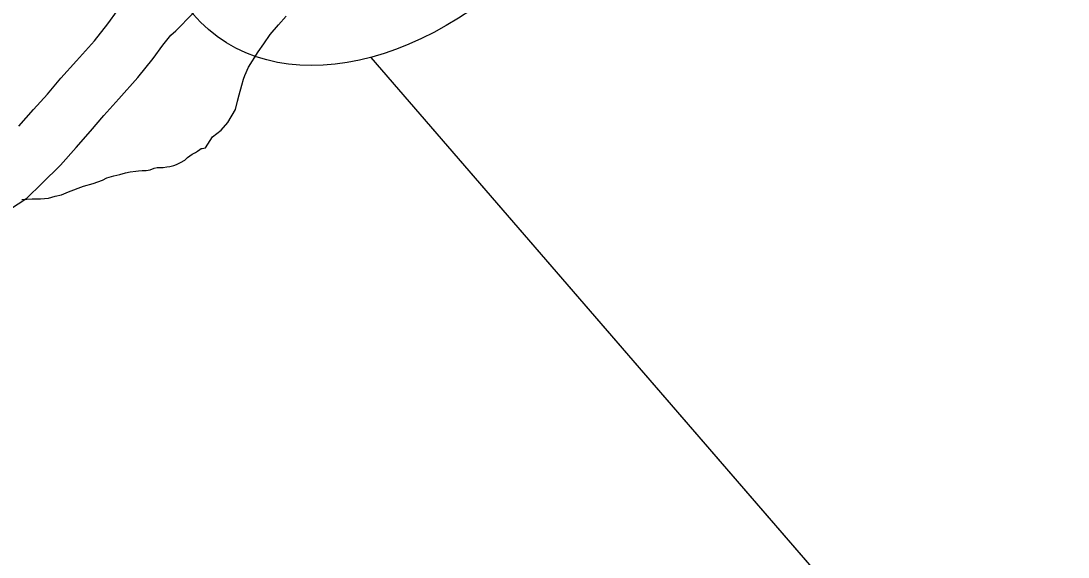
# Model space of a CAD drawing. Extents: x 0 to 3171, y 0 to 2059.
# Drawn here: x 357.4 to 467.8, y 1497.8 to 1554.4 of the extents above; entities that cross this region are included whole.
import ezdxf

# ---------------------------------------------------------------- set-up
doc = ezdxf.new("R2010")
doc.units = 0
for name, color, linetype in [('Default', 7, 'Continuous'), ('Level 10', 7, 'Continuous'), ('Level 8', 7, 'Continuous')]:
    doc.layers.add(name, color=color, linetype=linetype)

msp = doc.modelspace()

# ---------------------------------------------------------------- linework, layer by layer
at = {"layer": 'Default'}
for points in [[(394.26, 1550.58), (654.18, 1249.83), (956.48, 1249.83)], [(394.26, 1550.58), (601.24, 1311.08)]]:
    msp.add_lwpolyline(points, dxfattribs=at)
msp.add_circle((410.95, 1647.45), 386.47, dxfattribs=at)
msp.add_circle((410.95, 1647.45), 386.47, dxfattribs=at)
msp.add_ellipse((398.44, 1580.6), major_axis=(-20.37, -27.81), ratio=0.657861, dxfattribs=at)
msp.add_ellipse((398.44, 1580.6), major_axis=(-20.37, -27.81), ratio=0.657861, dxfattribs=at)
at = {"layer": 'Level 10'}
for points in [[(358.7, 1545.08), (360.17, 1546.72), (361.57, 1548.4), (363.21, 1550.22), (365.11, 1552.35), (366.54, 1554.13), (367.56, 1555.53), (368.85, 1557.15), (369.61, 1557.79), (371.25, 1559.46), (372.81, 1561), (373.64, 1561.87), (374.73, 1562.85)], [(358.7, 1545.08), (360.17, 1546.72), (361.57, 1548.4), (363.21, 1550.22), (365.11, 1552.35), (366.54, 1554.13), (367.56, 1555.53), (368.85, 1557.15), (369.61, 1557.79), (371.25, 1559.46), (372.81, 1561), (373.64, 1561.87), (374.73, 1562.85)], [(363.17, 1541.08), (364.71, 1542.8), (366.11, 1544.47), (367.67, 1546.21), (369.69, 1548.47), (371.31, 1550.48), (372.34, 1551.89), (373.17, 1552.95), (373.69, 1553.38), (375.5, 1555.22), (377.09, 1556.79), (377.82, 1557.56), (378.74, 1558.38)], [(363.17, 1541.08), (364.71, 1542.8), (366.11, 1544.47), (367.67, 1546.21), (369.69, 1548.47), (371.31, 1550.48), (372.34, 1551.89), (373.17, 1552.95), (373.69, 1553.38), (375.5, 1555.22), (377.09, 1556.79), (377.82, 1557.56), (378.74, 1558.38)], [(357.15, 1543.34), (358.7, 1545.08)], [(357.15, 1543.34), (358.7, 1545.08)], [(356.14, 1534.53), (357.97, 1535.74), (359.57, 1537.27), (361.52, 1539.23), (363.17, 1541.09)], [(356.14, 1534.53), (357.97, 1535.74), (359.57, 1537.27), (361.52, 1539.23), (363.17, 1541.09)]]:
    msp.add_lwpolyline(points, dxfattribs=at)
at = {"layer": 'Level 8'}
for points in [[(376.84, 1541.05), (377.57, 1542.19), (378.47, 1542.89), (379.2, 1543.73), (379.98, 1545.09), (380.21, 1545.96), (380.37, 1546.62), (380.65, 1547.66), (380.83, 1548.3), (380.99, 1548.68), (381.36, 1549.54), (382.4, 1551.16), (382.98, 1552.02), (383.65, 1553.01), (384.53, 1554.01), (385.34, 1554.95)], [(376.84, 1541.05), (377.57, 1542.19), (378.47, 1542.89), (379.2, 1543.73), (379.98, 1545.09), (380.21, 1545.96), (380.37, 1546.62), (380.65, 1547.66), (380.83, 1548.3), (380.99, 1548.68), (381.36, 1549.54), (382.4, 1551.16), (382.98, 1552.02), (383.65, 1553.01), (384.53, 1554.01), (385.34, 1554.95)], [(357.46, 1535.6), (358.56, 1535.66), (359.44, 1535.66), (360.28, 1535.74), (360.96, 1535.93), (361.64, 1536.07), (362.39, 1536.39), (363.95, 1537.01), (364.97, 1537.28), (365.95, 1537.62), (366.43, 1537.88), (367.15, 1538.08), (367.79, 1538.24), (368.39, 1538.4), (368.89, 1538.51), (369.49, 1538.57), (369.77, 1538.61), (370.15, 1538.65), (370.57, 1538.65), (370.99, 1538.73), (371.4, 1538.89), (371.74, 1538.97), (372.38, 1538.98), (372.74, 1539.02), (373.06, 1539.06), (373.48, 1539.18), (373.76, 1539.28), (374.2, 1539.48), (374.64, 1539.74), (374.92, 1540.02), (375.42, 1540.36), (375.78, 1540.56), (376, 1540.7), (376.22, 1540.86), (376.38, 1540.96), (376.48, 1540.98), (376.84, 1541.05)], [(357.46, 1535.6), (358.56, 1535.66), (359.44, 1535.66), (360.28, 1535.74), (360.96, 1535.93), (361.64, 1536.07), (362.39, 1536.39), (363.95, 1537.01), (364.97, 1537.28), (365.95, 1537.62), (366.43, 1537.88), (367.15, 1538.08), (367.79, 1538.24), (368.39, 1538.4), (368.89, 1538.51), (369.49, 1538.57), (369.77, 1538.61), (370.15, 1538.65), (370.57, 1538.65), (370.99, 1538.73), (371.4, 1538.89), (371.74, 1538.97), (372.38, 1538.98), (372.74, 1539.02), (373.06, 1539.06), (373.48, 1539.18), (373.76, 1539.28), (374.2, 1539.48), (374.64, 1539.74), (374.92, 1540.02), (375.42, 1540.36), (375.78, 1540.56), (376, 1540.7), (376.22, 1540.86), (376.38, 1540.96), (376.48, 1540.98), (376.84, 1541.05)]]:
    msp.add_lwpolyline(points, dxfattribs=at)

doc.saveas('drawing.dxf')
